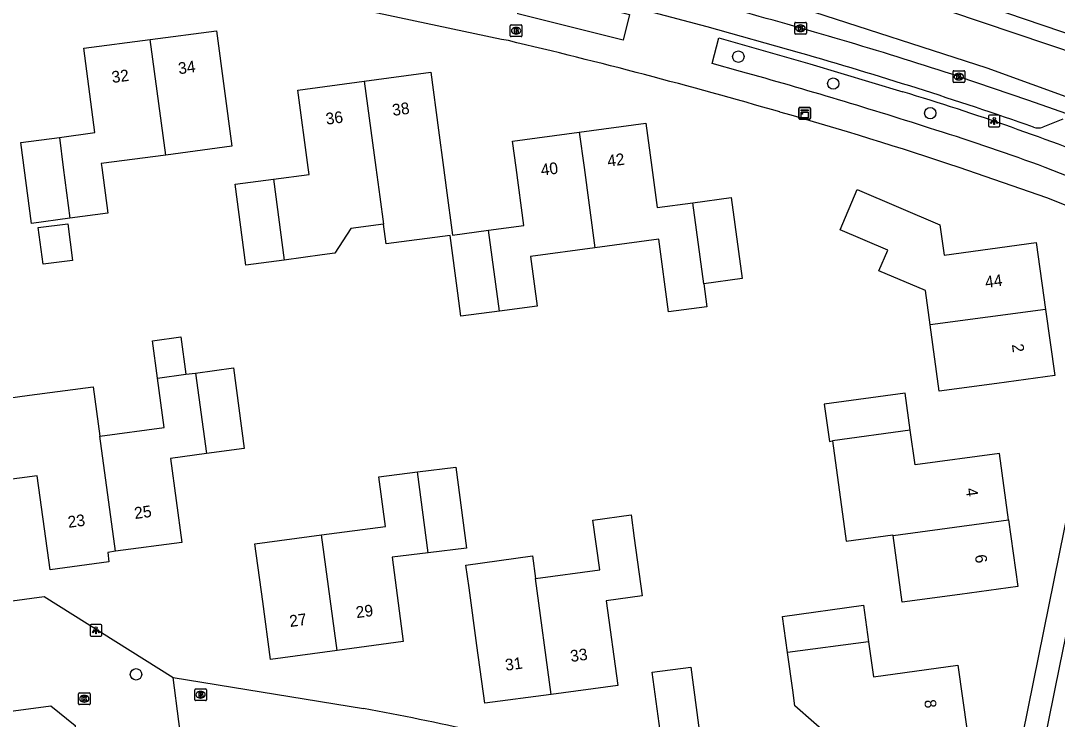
# Model space of a CAD drawing. Extents: x 163427 to 164190, y 380331 to 381641.
# Drawn here: x 163600.9 to 163689.8, y 381452.7 to 381512.6 of the extents above; entities that cross this region are included whole.
import ezdxf

# ---------------------------------------------------------------- set-up
doc = ezdxf.new("R2010")
doc.units = 0
for name, color, linetype in [('IMGEO_Boom', 7, 'Continuous'), ('IMGEO_Brandkraan', 7, 'Continuous'), ('IMGEO_Kast', 7, 'Continuous'), ('IMGEO_Kolk', 7, 'Continuous'), ('IMGEO_Lichtpunt', 7, 'Continuous'), ('IMGEO_Pand', 7, 'Continuous'), ('IMGEO_Pand_nummerreeks', 7, 'Continuous'), ('IMGEO_Rijbaan_lokaal_gesloten', 7, 'Continuous'), ('IMGEO_Voetpad_open', 7, 'Continuous')]:
    doc.layers.add(name, color=color, linetype=linetype)

msp = doc.modelspace()

# ---------------------------------------------------------------- linework, layer by layer
at = {"layer": 'IMGEO_Boom'}
for centre in [(163662.412, 381509.505), (163670.553, 381507.193), (163678.868, 381504.657), (163610.768, 381456.526)]:
    msp.add_circle(centre, 0.489, dxfattribs=at)
at = {"layer": 'IMGEO_Brandkraan'}
for p, q in [((163642.855, 381511.297), (163642.855, 381512.149)), ((163642.93, 381512.223), (163643.782, 381512.223)), ((163643.343, 381512.003), (163643.368, 381512.003)), ((163643.856, 381512.149), (163643.856, 381511.297)), ((163643.782, 381511.223), (163642.93, 381511.223)), ((163643.366, 381511.443), (163643.341, 381511.443)), ((163615.803, 381454.347), (163615.803, 381455.199)), ((163615.878, 381455.273), (163616.73, 381455.273)), ((163616.291, 381455.053), (163616.316, 381455.053)), ((163616.804, 381455.199), (163616.804, 381454.347)), ((163616.73, 381454.273), (163615.878, 381454.273)), ((163616.314, 381454.493), (163616.289, 381454.493))]:
    msp.add_line(p, q, dxfattribs=at)
for points in [[(163642.855, 381511.297), (163642.855, 381512.149)], [(163642.93, 381512.223), (163643.782, 381512.223)], [(163643.203, 381511.923), (163643.203, 381511.523), (163643.416, 381511.523)], [(163643.434, 381511.923), (163643.203, 381511.923)], [(163643.382, 381511.842), (163643.328, 381511.842), (163643.328, 381511.766)], [(163643.856, 381512.149), (163643.856, 381511.297)], [(163643.782, 381511.223), (163642.93, 381511.223)], [(163643.328, 381511.766), (163643.381, 381511.766)], [(163643.39, 381511.69), (163643.328, 381511.69), (163643.328, 381511.609)], [(163643.328, 381511.609), (163643.39, 381511.609)], [(163615.803, 381454.347), (163615.803, 381455.199)], [(163615.878, 381455.273), (163616.73, 381455.273)], [(163616.151, 381454.973), (163616.151, 381454.573), (163616.364, 381454.573)], [(163616.382, 381454.973), (163616.151, 381454.973)], [(163616.804, 381455.199), (163616.804, 381454.347)], [(163616.73, 381454.273), (163615.878, 381454.273)], [(163616.33, 381454.892), (163616.276, 381454.892), (163616.276, 381454.816)], [(163616.276, 381454.816), (163616.329, 381454.816)], [(163616.338, 381454.74), (163616.276, 381454.74), (163616.276, 381454.659)], [(163616.276, 381454.659), (163616.338, 381454.659)]]:
    msp.add_lwpolyline(points, dxfattribs=at)
for centre, radius, start, end in [((163642.932, 381512.147), 0.0765, 91.55205, 178.44795), ((163642.932, 381512.147), 0.0765, 91.55205, 178.44795), ((163643.383, 381511.804), 0.0379, 267.82845, 90.93552), ((163643.438, 381511.778), 0.145, 59.4692, 91.53667), ((163643.463, 381511.825), 0.0922, 285.51372, 58.15012), ((163643.78, 381512.147), 0.0765, 1.55205, 88.44795), ((163643.78, 381512.147), 0.0765, 1.55205, 88.44795), ((163642.932, 381511.299), 0.0765, 181.55205, 268.44795), ((163642.932, 381511.299), 0.0765, 181.55205, 268.44795), ((163643.391, 381511.649), 0.0404, 269.87594, 90.50774), ((163643.422, 381511.774), 0.251, 268.66757, 293.53466), ((163643.468, 381511.633), 0.105, 301.31148, 78.98903), ((163643.78, 381511.299), 0.0765, 271.55205, 358.44795), ((163643.78, 381511.299), 0.0765, 271.55205, 358.44795), ((163615.88, 381455.197), 0.0765, 91.55205, 178.44795), ((163615.88, 381455.197), 0.0765, 91.55205, 178.44795), ((163616.386, 381454.828), 0.145, 59.4692, 91.53667), ((163616.411, 381454.875), 0.0922, 285.51372, 58.15012), ((163616.728, 381455.197), 0.0765, 1.55205, 88.44795), ((163616.728, 381455.197), 0.0765, 1.55205, 88.44795), ((163615.88, 381454.349), 0.0765, 181.55205, 268.44795), ((163615.88, 381454.349), 0.0765, 181.55205, 268.44795), ((163616.331, 381454.854), 0.0379, 267.82845, 90.93552), ((163616.339, 381454.699), 0.0404, 269.87594, 90.50774), ((163616.37, 381454.824), 0.251, 268.66757, 293.53466), ((163616.416, 381454.683), 0.105, 301.31148, 78.98903), ((163616.728, 381454.349), 0.0765, 271.55205, 358.44795), ((163616.728, 381454.349), 0.0765, 271.55205, 358.44795)]:
    msp.add_arc(centre, radius, start, end, dxfattribs=at)
for centre, major_axis, ratio, start_param, end_param in [((163643.342, 381511.723), (-0.387, 0.002), 0.722429, 4.712389, 7.853982), ((163643.367, 381511.723), (-0.39, 0.002), 0.717154, 1.570796, 4.712389), ((163616.29, 381454.773), (-0.387, 0.002), 0.722429, 4.712389, 7.853982), ((163616.315, 381454.773), (-0.39, 0.002), 0.717154, 1.570796, 4.712389)]:
    msp.add_ellipse(centre, major_axis=major_axis, ratio=ratio, start_param=start_param, end_param=end_param, dxfattribs=at)
at = {"layer": 'IMGEO_Kast'}
for p, q in [((163667.594, 381504.217), (163667.594, 381505.058)), ((163667.594, 381505.058), (163667.594, 381504.217)), ((163667.669, 381505.142), (163668.51, 381505.142)), ((163668.51, 381505.142), (163667.669, 381505.142)), ((163668.594, 381505.067), (163668.594, 381504.226)), ((163668.594, 381504.226), (163668.594, 381505.067)), ((163668.519, 381504.142), (163667.678, 381504.142)), ((163667.678, 381504.142), (163668.519, 381504.142))]:
    msp.add_line(p, q, dxfattribs=at)
for points in [[(163667.789, 381504.932), (163668.389, 381504.932), (163668.389, 381504.847), (163667.789, 381504.847), (163667.789, 381504.932)], [(163667.789, 381504.757), (163668.389, 381504.757), (163668.389, 381504.268), (163667.789, 381504.268), (163667.789, 381504.757)]]:
    msp.add_lwpolyline(points, dxfattribs=at)
msp.add_circle((163667.873, 381504.606), 0.0377, dxfattribs=at)
for centre, start, end in [((163667.672, 381505.064), 92.4484, 184.28452), ((163667.672, 381505.064), 92.4484, 184.28452), ((163668.516, 381505.064), 2.4484, 94.28452), ((163668.516, 381505.064), 2.4484, 94.28452), ((163667.672, 381504.22), 182.4484, 274.28452), ((163667.672, 381504.22), 182.4484, 274.28452), ((163668.516, 381504.22), 272.4484, 4.28452), ((163668.516, 381504.22), 272.4484, 4.28452)]:
    msp.add_arc(centre, 0.0779, start, end, dxfattribs=at)
at = {"layer": 'IMGEO_Kolk'}
for p, q in [((163667.241, 381511.515), (163667.241, 381512.367)), ((163667.316, 381512.441), (163668.168, 381512.441)), ((163667.729, 381512.221), (163667.754, 381512.221)), ((163668.242, 381512.367), (163668.242, 381511.515)), ((163668.168, 381511.441), (163667.316, 381511.441)), ((163667.752, 381511.661), (163667.727, 381511.661)), ((163680.893, 381508.296), (163681.745, 381508.296)), ((163680.818, 381507.37), (163680.818, 381508.222)), ((163681.329, 381507.516), (163681.304, 381507.516)), ((163681.306, 381508.076), (163681.331, 381508.076)), ((163681.819, 381508.222), (163681.819, 381507.37)), ((163681.745, 381507.296), (163680.893, 381507.296)), ((163605.833, 381454.003), (163605.833, 381454.855)), ((163605.908, 381454.929), (163606.76, 381454.929)), ((163606.344, 381454.149), (163606.319, 381454.149)), ((163606.321, 381454.709), (163606.346, 381454.709)), ((163606.834, 381454.855), (163606.834, 381454.003)), ((163606.76, 381453.929), (163605.908, 381453.929))]:
    msp.add_line(p, q, dxfattribs=at)
for points in [[(163667.241, 381511.515), (163667.241, 381512.367)], [(163667.316, 381512.441), (163668.168, 381512.441)], [(163667.562, 381512.141), (163667.685, 381512.141), (163667.685, 381511.99), (163667.815, 381512.141), (163667.979, 381512.141), (163667.833, 381511.99), (163667.986, 381511.741), (163667.834, 381511.741), (163667.749, 381511.905), (163667.685, 381511.838), (163667.685, 381511.741), (163667.562, 381511.741), (163667.562, 381512.141)], [(163668.242, 381512.367), (163668.242, 381511.515)], [(163668.168, 381511.441), (163667.316, 381511.441)], [(163680.893, 381508.296), (163681.745, 381508.296)], [(163680.818, 381507.37), (163680.818, 381508.222)], [(163681.139, 381507.996), (163681.262, 381507.996), (163681.262, 381507.845), (163681.392, 381507.996), (163681.556, 381507.996), (163681.41, 381507.845), (163681.563, 381507.596), (163681.411, 381507.596), (163681.326, 381507.76), (163681.262, 381507.693), (163681.262, 381507.596), (163681.139, 381507.596), (163681.139, 381507.996)], [(163681.819, 381508.222), (163681.819, 381507.37)], [(163681.745, 381507.296), (163680.893, 381507.296)], [(163605.833, 381454.003), (163605.833, 381454.855)], [(163605.908, 381454.929), (163606.76, 381454.929)], [(163606.154, 381454.629), (163606.277, 381454.629), (163606.277, 381454.478), (163606.407, 381454.629), (163606.571, 381454.629), (163606.425, 381454.478), (163606.578, 381454.229), (163606.426, 381454.229), (163606.341, 381454.393), (163606.277, 381454.326), (163606.277, 381454.229), (163606.154, 381454.229), (163606.154, 381454.629)], [(163606.834, 381454.855), (163606.834, 381454.003)], [(163606.76, 381453.929), (163605.908, 381453.929)]]:
    msp.add_lwpolyline(points, dxfattribs=at)
for centre, start, end in [((163667.318, 381512.365), 91.55205, 178.44795), ((163667.318, 381512.365), 91.55205, 178.44795), ((163668.166, 381512.365), 1.55205, 88.44795), ((163668.166, 381512.365), 1.55205, 88.44795), ((163667.318, 381511.517), 181.55205, 268.44795), ((163667.318, 381511.517), 181.55205, 268.44795), ((163668.166, 381511.517), 271.55205, 358.44795), ((163668.166, 381511.517), 271.55205, 358.44795), ((163680.895, 381508.22), 91.55205, 178.44795), ((163680.895, 381508.22), 91.55205, 178.44795), ((163681.743, 381508.22), 1.55205, 88.44795), ((163681.743, 381508.22), 1.55205, 88.44795), ((163680.895, 381507.372), 181.55205, 268.44795), ((163680.895, 381507.372), 181.55205, 268.44795), ((163681.743, 381507.372), 271.55205, 358.44795), ((163681.743, 381507.372), 271.55205, 358.44795), ((163605.91, 381454.853), 91.55205, 178.44795), ((163605.91, 381454.853), 91.55205, 178.44795), ((163606.758, 381454.853), 1.55205, 88.44795), ((163606.758, 381454.853), 1.55205, 88.44795), ((163605.91, 381454.005), 181.55205, 268.44795), ((163605.91, 381454.005), 181.55205, 268.44795), ((163606.758, 381454.005), 271.55205, 358.44795), ((163606.758, 381454.005), 271.55205, 358.44795)]:
    msp.add_arc(centre, 0.0765, start, end, dxfattribs=at)
for centre, major_axis, ratio, start_param, end_param in [((163667.728, 381511.941), (-0.387, 0.002), 0.722429, 4.712389, 7.853982), ((163667.753, 381511.941), (-0.39, 0.002), 0.717154, 1.570796, 4.712389), ((163681.305, 381507.796), (-0.387, 0.002), 0.722429, 4.712389, 7.853982), ((163681.33, 381507.796), (-0.39, 0.002), 0.717154, 1.570796, 4.712389), ((163606.32, 381454.429), (-0.387, 0.002), 0.722429, 4.712389, 7.853982), ((163606.345, 381454.429), (-0.39, 0.002), 0.717154, 1.570796, 4.712389)]:
    msp.add_ellipse(centre, major_axis=major_axis, ratio=ratio, start_param=start_param, end_param=end_param, dxfattribs=at)
at = {"layer": 'IMGEO_Lichtpunt'}
for p, q in [((163683.849, 381504.399), (163683.849, 381503.592)), ((163683.849, 381504.399), (163683.849, 381503.592)), ((163684.751, 381504.494), (163683.943, 381504.494)), ((163684.751, 381504.494), (163683.943, 381504.494)), ((163684.845, 381503.592), (163684.845, 381504.399)), ((163684.845, 381503.592), (163684.845, 381504.399)), ((163683.943, 381503.498), (163684.751, 381503.498)), ((163683.943, 381503.498), (163684.751, 381503.498)), ((163606.838, 381460.705), (163606.838, 381459.898)), ((163606.838, 381460.705), (163606.838, 381459.898)), ((163607.74, 381460.8), (163606.932, 381460.8)), ((163607.74, 381460.8), (163606.932, 381460.8)), ((163607.834, 381459.898), (163607.834, 381460.705)), ((163607.834, 381459.898), (163607.834, 381460.705)), ((163606.932, 381459.804), (163607.74, 381459.804)), ((163606.932, 381459.804), (163607.74, 381459.804))]:
    msp.add_line(p, q, dxfattribs=at)
for points in [[(163684.223, 381504.063), (163684.262, 381504.035), (163684.074, 381503.773), (163684.036, 381503.8), (163684.223, 381504.063)], [(163684.325, 381504.015), (163684.372, 381504.015), (163684.372, 381503.693), (163684.325, 381503.693), (163684.325, 381504.015)], [(163684.435, 381504.035), (163684.473, 381504.062), (163684.66, 381503.8), (163684.621, 381503.772), (163684.435, 381504.035)], [(163607.212, 381460.369), (163607.251, 381460.341), (163607.063, 381460.079), (163607.025, 381460.106), (163607.212, 381460.369)], [(163607.314, 381460.321), (163607.361, 381460.321), (163607.361, 381459.999), (163607.314, 381459.999), (163607.314, 381460.321)], [(163607.424, 381460.341), (163607.462, 381460.368), (163607.649, 381460.106), (163607.61, 381460.078), (163607.424, 381460.341)]]:
    msp.add_lwpolyline(points, dxfattribs=at)
for centre in [(163684.348, 381504.197), (163607.337, 381460.503)]:
    msp.add_circle(centre, 0.0994, dxfattribs=at)
for centre, start, end in [((163683.943, 381504.399), 90, 180), ((163683.943, 381504.399), 90, 180), ((163684.751, 381504.399), 0, 90), ((163684.751, 381504.399), 0, 90), ((163683.943, 381503.592), 180, 270), ((163683.943, 381503.592), 180, 270), ((163684.751, 381503.592), 270, 0), ((163684.751, 381503.592), 270, 360), ((163606.932, 381460.705), 90, 180), ((163606.932, 381460.705), 90, 180), ((163607.74, 381460.705), 0, 90), ((163607.74, 381460.705), 0, 90), ((163606.932, 381459.898), 180, 270), ((163606.932, 381459.898), 180, 270), ((163607.74, 381459.898), 270, 0), ((163607.74, 381459.898), 270, 360)]:
    msp.add_arc(centre, 0.0946, start, end, dxfattribs=at)
at = {"layer": 'IMGEO_Pand'}
for points in [[(163604.193, 381502.583), (163607.242, 381502.986), (163606.286, 381510.223), (163611.974, 381510.975)], [(163611.974, 381510.975), (163617.681, 381511.729), (163618.336, 381506.773), (163618.991, 381501.815), (163613.324, 381501.066)], [(163613.324, 381501.066), (163611.974, 381510.975)], [(163622.543, 381498.997), (163625.599, 381499.405), (163625.52, 381500), (163624.634, 381506.641), (163630.322, 381507.4)], [(163630.322, 381507.4), (163636.033, 381508.162), (163636.694, 381503.206), (163637.122, 381500), (163637.355, 381498.249), (163637.895, 381494.2), (163640.979, 381494.614)], [(163630.322, 381507.4), (163631.331, 381500), (163631.673, 381497.492), (163631.988, 381495.147)], [(163640.979, 381494.614), (163644.032, 381495.024), (163643.363, 381500), (163643.06, 381502.259), (163648.768, 381503.026)], [(163648.768, 381503.026), (163654.484, 381503.794), (163654.993, 381500), (163655.455, 381496.559), (163658.516, 381496.97)], [(163648.768, 381503.026), (163649.179, 381500), (163650.114, 381493.117)], [(163605.103, 381495.643), (163601.814, 381495.208), (163600.897, 381502.148), (163604.193, 381502.583)], [(163604.193, 381502.583), (163604.531, 381500), (163605.103, 381495.643)], [(163613.324, 381501.066), (163607.788, 381500.335), (163607.833, 381500), (163608.357, 381496.073), (163605.103, 381495.643)], [(163623.469, 381492.059), (163620.18, 381491.621), (163619.255, 381498.559), (163622.543, 381498.997)], [(163622.543, 381498.997), (163623.469, 381492.059)], [(163678.852, 381486.498), (163678.447, 381489.45), (163674.46, 381491.14), (163675.24, 381492.92), (163671.134, 381494.655), (163672.59, 381498.1), (163679.69, 381495.08), (163680.05, 381492.47), (163687.949, 381493.568), (163688.749, 381487.832)], [(163658.516, 381496.97), (163661.799, 381497.411), (163662.73, 381490.473), (163659.45, 381490.032)], [(163659.45, 381490.032), (163658.516, 381496.97)], [(163605.322, 381492.034), (163602.804, 381491.702), (163602.39, 381494.838), (163604.908, 381495.171), (163605.322, 381492.034)], [(163631.988, 381495.147), (163629.192, 381494.771), (163627.823, 381492.64), (163626.722, 381492.493), (163623.469, 381492.059)], [(163641.919, 381487.678), (163638.621, 381487.235), (163638.355, 381489.217), (163637.689, 381494.172), (163632.218, 381493.437), (163631.988, 381495.147)], [(163641.919, 381487.678), (163640.979, 381494.614)], [(163659.45, 381490.032), (163659.716, 381488.05), (163656.436, 381487.61), (163655.591, 381493.853), (163650.114, 381493.117)], [(163650.114, 381493.117), (163644.59, 381492.375), (163645.162, 381488.113), (163641.919, 381487.678)], [(163688.749, 381487.832), (163689.54, 381482.16), (163684.587, 381481.481), (163679.633, 381480.802), (163678.852, 381486.498)], [(163688.749, 381487.832), (163678.852, 381486.498)], [(163612.601, 381481.935), (163612.173, 381485.141), (163614.604, 381485.466), (163615.032, 381482.26)], [(163615.867, 381482.371), (163619.122, 381482.805), (163620.046, 381475.89), (163616.803, 381475.458)], [(163607.663, 381476.951), (163613.168, 381477.686), (163612.601, 381481.935)], [(163612.601, 381481.935), (163615.032, 381482.26)], [(163615.032, 381482.26), (163615.867, 381482.371)], [(163615.867, 381482.371), (163616.803, 381475.458)], [(163598.317, 381480.027), (163601.634, 381480.47), (163607.096, 381481.199), (163607.663, 381476.951)], [(163677.154, 381477.46), (163676.72, 381480.639), (163669.784, 381479.692), (163670.219, 381476.509), (163670.472, 381476.544)], [(163677.154, 381477.46), (163670.472, 381476.544)], [(163685.582, 381469.773), (163684.803, 381475.475), (163677.56, 381474.486), (163677.154, 381477.46)], [(163609, 381467.078), (163607.663, 381476.951)], [(163670.472, 381476.544), (163671.647, 381467.942), (163675.664, 381468.491), (163675.674, 381468.42)], [(163616.803, 381475.458), (163613.723, 381475.047), (163614.686, 381467.836), (163609, 381467.078)], [(163626.673, 381468.483), (163632.165, 381469.215), (163631.597, 381473.476), (163634.913, 381473.894)], [(163634.913, 381473.894), (163638.187, 381474.307), (163639.11, 381467.36), (163635.825, 381466.952)], [(163635.825, 381466.952), (163634.913, 381473.894)], [(163609, 381467.078), (163608.336, 381466.99), (163608.448, 381466.182), (163603.395, 381465.485), (163603.28, 381466.316), (163602.281, 381473.558), (163599.252, 381473.141)], [(163645.027, 381464.736), (163650.523, 381465.489), (163649.941, 381469.75), (163653.212, 381470.198), (163653.484, 381468.215), (163654.162, 381463.261), (163651.077, 381462.839), (163652.069, 381455.577), (163646.372, 381454.81)], [(163675.674, 381468.42), (163685.582, 381469.773)], [(163685.582, 381469.773), (163686.362, 381464.061), (163681.408, 381463.385), (163676.454, 381462.708), (163675.674, 381468.42)], [(163628.014, 381458.577), (163622.286, 381457.812), (163621.626, 381462.769), (163620.966, 381467.722), (163626.673, 381468.483)], [(163628.014, 381458.577), (163626.673, 381468.483)], [(163635.825, 381466.952), (163632.721, 381466.567), (163633.685, 381459.334), (163628.014, 381458.577)], [(163646.372, 381454.81), (163640.678, 381454.043), (163640, 381458.997), (163639.322, 381463.955), (163639.056, 381465.9), (163644.764, 381466.68), (163645.027, 381464.736)], [(163646.372, 381454.81), (163645.027, 381464.736)], [(163666.634, 381458.397), (163666.21, 381461.495), (163673.144, 381462.455), (163673.579, 381459.314)], [(163673.579, 381459.314), (163666.634, 381458.397)], [(163673.579, 381459.314), (163673.996, 381456.304), (163681.237, 381457.308), (163682.02, 381451.655)], [(163672.103, 381450.295), (163670.638, 381450.094), (163670.516, 381450.972), (163667.263, 381453.836), (163667.075, 381455.181), (163666.634, 381458.397)], [(163662.2, 381445.769), (163656.285, 381447.524), (163655.977, 381449.784), (163655.034, 381456.699), (163658.351, 381457.151), (163659.249, 381450.23), (163661.58, 381450.548), (163662.2, 381445.769)]]:
    msp.add_lwpolyline(points, dxfattribs=at)
at = {"layer": 'IMGEO_Rijbaan_lokaal_gesloten'}
for points in [[(163713.873, 381501.243), (163707.365, 381503.758), (163694.541, 381508.654), (163680.54, 381513.365), (163659.538, 381519.594), (163649.254, 381521.949), (163630.112, 381526.195), (163615.18, 381528.829), (163599.32, 381531.308), (163581.725, 381533.632), (163572.061, 381534.748), (163562.839, 381535.489), (163560.919, 381535.613), (163555.158, 381535.861), (163548.052, 381536.046)], [(163547.954, 381532.452), (163555.219, 381532.328), (163561.167, 381532.08), (163563.087, 381531.832), (163577.151, 381530.437), (163585.206, 381529.6), (163599.145, 381527.617), (163613.765, 381525.385), (163630.245, 381522.472), (163652.486, 381517.73), (163667.974, 381513.64), (163683.71, 381508.557), (163694.985, 381504.466), (163700.065, 381502.483), (163712.408, 381497.746)], [(163682.277, 381514.328), (163691.621, 381511.14), (163695.743, 381509.659)], [(163681.316, 381507.797), (163687.206, 381505.799), (163691.69, 381504.221)]]:
    msp.add_lwpolyline(points, dxfattribs=at)
msp.add_arc((163563.228, 381146.97), 379.659, 71.87826, 74.85354, dxfattribs=at)
at = {"layer": 'IMGEO_Voetpad_open'}
for points in [[(163644.026, 381515.365), (163653.084, 381513.132), (163652.535, 381510.923), (163643.508, 381513.176), (163644.026, 381515.365)], [(163667.664, 381509.832), (163659.751, 381512.065), (163653.13, 381513.794), (163648.241, 381514.992)], [(163642.696, 381510.876), (163642.11, 381510.988), (163630.138, 381513.531)], [(163662.597, 381508.238), (163660.173, 381508.916), (163660.75, 381511.119)], [(163660.75, 381511.119), (163668.54, 381508.876), (163676.524, 381506.487)], [(163690.247, 381504.154), (163688.515, 381503.453)], [(163693.701, 381495.474), (163688.858, 381497.386), (163681.342, 381500)], [(163694.917, 381497.581), (163688.728, 381500)], [(163695.226, 381493.095), (163684.586, 381440.475)], [(163687.126, 381443.145), (163689.983, 381457.257), (163691.479, 381464.649), (163693.669, 381475.469), (163695.167, 381482.868), (163696.758, 381490.726)], [(163583.027, 381460.504), (163602.882, 381463.194), (163613.945, 381456.243)], [(163613.945, 381456.243), (163630.266, 381453.591)], [(163614.908, 381448.295), (163614.915, 381448.711), (163613.945, 381456.243)], [(163593.679, 381447.393), (163592.962, 381452.425), (163603.451, 381453.836), (163605.536, 381452.139), (163605.933, 381449.141)]]:
    msp.add_lwpolyline(points, dxfattribs=at)
for centre, radius, start, end in [((163532.955, 381046.235), 477.425, 73.82329, 76.71116), ((163566.818, 381157.59), 366.393, 70.73178, 74.02363), ((163545.647, 381088.541), 435.687, 72.13079, 74.42927), ((163611.109, 381290.711), 225.474, 68.1589, 73.13475), ((163571.612, 381172.549), 345.347, 71.4738, 74.14434), ((163622.148, 381320.525), 191.427, 69.64676, 72.61814), ((163688.13, 381504.677), 1.283, 251.53297, 287.45297), ((163590.221, 381233.049), 224.148, 74.69836, 79.70866)]:
    msp.add_arc(centre, radius, start, end, dxfattribs=at)

# ---------------------------------------------------------------- texts
at = {"layer": 'IMGEO_Pand_nummerreeks'}
for s, rotation, p in [('34', 7.52876, (163614.443, 381507.993)), ('32', 7.52876, (163608.743, 381507.24)), ('38', 7.60024, (163632.801, 381504.421)), ('36', 7.60024, (163627.098, 381503.661)), ('42', 7.65278, (163651.241, 381500.049)), ('40', 7.65315, (163645.536, 381499.283)), ('44', 7.91369, (163683.633, 381489.657)), ('2', 277.93946, (163685.858, 381484.818)), ('4', 277.78056, (163681.904, 381472.451)), ('25', 7.59169, (163610.682, 381469.845)), ('23', 7.59069, (163604.979, 381469.085)), ('6', 277.77771, (163682.685, 381466.743)), ('29', 7.60518, (163629.682, 381461.342)), ('27', 7.60518, (163623.983, 381460.581)), ('33', 7.66975, (163648.066, 381457.581)), ('31', 7.6719, (163642.483, 381456.829)), ('8', 277.88369, (163678.343, 381454.3))]:
    msp.add_text(s, height=1, rotation=rotation, dxfattribs=at).set_placement(p)

doc.saveas('drawing.dxf')
